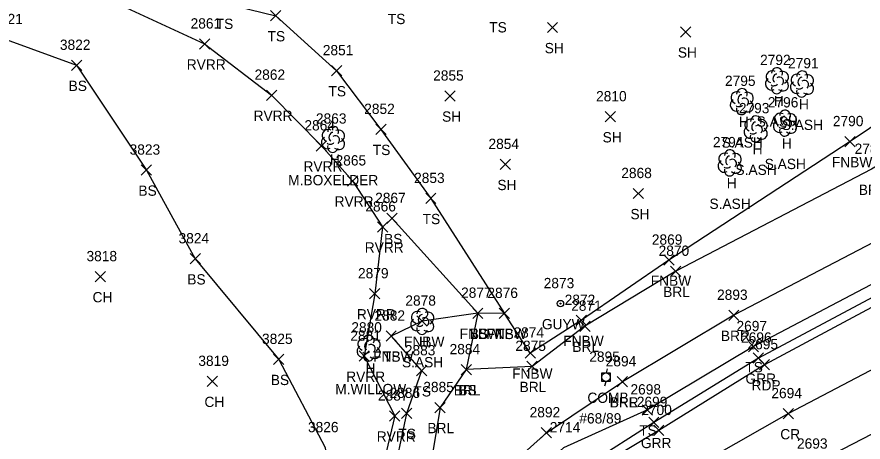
# Model space of a CAD drawing. Extents: x 1443590 to 1445966, y 578314 to 580556.
# Drawn here: x 1444295.6 to 1444460.3, y 579074.6 to 579157.3 of the extents above; entities that cross this region are included whole.
import ezdxf

# ---------------------------------------------------------------- set-up
doc = ezdxf.new("R2010")
doc.units = 0
for name, color, linetype in [('L_A', 7, 'Continuous'), ('L_C', 7, 'Continuous'), ('L_I', 7, 'Continuous'), ('L_TIC', 7, 'Continuous'), ('LABL', 7, 'Continuous'), ('LAWE', 7, 'Continuous'), ('LELB', 7, 'Continuous'), ('LFNC', 7, 'Continuous'), ('LTD', 7, 'Continuous'), ('P_A', 7, 'Continuous'), ('P_I', 7, 'Continuous'), ('P_TIC', 7, 'Continuous'), ('PET', 7, 'Continuous'), ('PRC', 7, 'Continuous'), ('R_A', 7, 'Continuous'), ('R_I', 7, 'Continuous'), ('R_TIC', 7, 'Continuous'), ('RGR', 7, 'Continuous'), ('U_A', 7, 'Continuous'), ('U_C', 7, 'Continuous'), ('U_I', 7, 'Continuous'), ('UP', 7, 'Continuous'), ('UPGW', 7, 'Continuous')]:
    doc.layers.add(name, color=color, linetype=linetype)

msp = doc.modelspace()

# ---------------------------------------------------------------- linework, layer by layer
at = {"layer": 'L_TIC'}
for points in [[(1444345, 579156.56), (1444347, 579158.56)], [(1444347, 579156.56), (1444345, 579158.56)], [(1444398.87, 579154.26), (1444400.87, 579156.26)], [(1444400.87, 579154.26), (1444398.87, 579156.26)], [(1444424.8, 579153.41), (1444426.8, 579155.41)], [(1444426.8, 579153.41), (1444424.8, 579155.41)], [(1444331.16, 579151.06), (1444333.16, 579153.06)], [(1444333.16, 579151.06), (1444331.16, 579153.06)], [(1444306.24, 579146.91), (1444308.24, 579148.91)], [(1444308.24, 579146.91), (1444306.24, 579148.91)], [(1444356.85, 579145.86), (1444358.85, 579147.86)], [(1444358.85, 579145.86), (1444356.85, 579147.86)], [(1444344.18, 579141.09), (1444346.18, 579143.09)], [(1444346.18, 579141.09), (1444344.18, 579143.09)], [(1444378.9, 579140.93), (1444380.9, 579142.93)], [(1444380.9, 579140.93), (1444378.9, 579142.93)], [(1444410.14, 579136.9), (1444412.14, 579138.9)], [(1444412.14, 579136.9), (1444410.14, 579138.9)], [(1444365.48, 579134.44), (1444367.48, 579136.44)], [(1444367.48, 579134.44), (1444365.48, 579136.44)], [(1444456.79, 579132.06), (1444458.79, 579134.06)], [(1444458.79, 579132.06), (1444456.79, 579134.06)], [(1444353.88, 579131.23), (1444355.88, 579133.23)], [(1444355.88, 579131.23), (1444353.88, 579133.23)], [(1444389.67, 579127.62), (1444391.67, 579129.62)], [(1444391.67, 579127.62), (1444389.67, 579129.62)], [(1444319.81, 579126.52), (1444321.81, 579128.52)], [(1444321.81, 579126.52), (1444319.81, 579128.52)], [(1444359.95, 579124.41), (1444361.95, 579126.41)], [(1444361.95, 579124.41), (1444359.95, 579126.41)], [(1444415.57, 579121.96), (1444417.57, 579123.96)], [(1444417.57, 579121.96), (1444415.57, 579123.96)], [(1444375.19, 579121), (1444377.19, 579123)], [(1444377.19, 579121), (1444375.19, 579123)], [(1444367.65, 579117.11), (1444369.65, 579119.11)], [(1444369.65, 579117.11), (1444367.65, 579119.11)], [(1444365.81, 579115.47), (1444367.81, 579117.47)], [(1444367.81, 579115.47), (1444365.81, 579117.47)], [(1444329.34, 579109.26), (1444331.34, 579111.26)], [(1444331.34, 579109.26), (1444329.34, 579111.26)], [(1444421.53, 579109), (1444423.53, 579111)], [(1444423.53, 579109), (1444421.53, 579111)], [(1444310.85, 579105.79), (1444312.85, 579107.79)], [(1444312.85, 579105.79), (1444310.85, 579107.79)], [(1444422.87, 579106.83), (1444424.87, 579108.83)], [(1444424.87, 579106.83), (1444422.87, 579108.83)], [(1444364.27, 579102.46), (1444366.27, 579104.46)], [(1444366.27, 579102.46), (1444364.27, 579104.46)], [(1444384.34, 579098.67), (1444386.34, 579100.67)], [(1444386.34, 579098.67), (1444384.34, 579100.67)], [(1444384.34, 579098.67), (1444386.34, 579100.67)], [(1444386.34, 579098.67), (1444384.34, 579100.67)], [(1444373.49, 579097.14), (1444375.49, 579099.14)], [(1444375.49, 579097.14), (1444373.49, 579099.14)], [(1444389.51, 579098.64), (1444391.51, 579100.64)], [(1444391.51, 579098.64), (1444389.51, 579100.64)], [(1444389.51, 579098.64), (1444391.51, 579100.64)], [(1444391.51, 579098.64), (1444389.51, 579100.64)], [(1444404.51, 579097.29), (1444406.51, 579099.29)], [(1444406.51, 579097.29), (1444404.51, 579099.29)], [(1444434.17, 579098.27), (1444436.17, 579100.27)], [(1444436.17, 579098.27), (1444434.17, 579100.27)], [(1444405.2, 579096.14), (1444407.2, 579098.14)], [(1444407.2, 579096.14), (1444405.2, 579098.14)], [(1444367.47, 579094.23), (1444369.47, 579096.23)], [(1444369.47, 579094.23), (1444367.47, 579096.23)], [(1444367.47, 579094.23), (1444369.47, 579096.23)], [(1444369.47, 579094.23), (1444367.47, 579096.23)], [(1444438, 579092.18), (1444440, 579094.18)], [(1444440, 579092.18), (1444438, 579094.18)], [(1444394.54, 579090.93), (1444396.54, 579092.93)], [(1444396.54, 579090.93), (1444394.54, 579092.93)], [(1444345.59, 579089.69), (1444347.59, 579091.69)], [(1444347.59, 579089.69), (1444345.59, 579091.69)], [(1444362.21, 579090.32), (1444364.21, 579092.32)], [(1444364.21, 579090.32), (1444362.21, 579092.32)], [(1444373.39, 579087.47), (1444375.39, 579089.47)], [(1444375.39, 579087.47), (1444373.39, 579089.47)], [(1444382.1, 579087.69), (1444384.1, 579089.69)], [(1444384.1, 579087.69), (1444382.1, 579089.69)], [(1444382.1, 579087.69), (1444384.1, 579089.69)], [(1444384.1, 579087.69), (1444382.1, 579089.69)], [(1444394.91, 579088.33), (1444396.91, 579090.33)], [(1444396.91, 579088.33), (1444394.91, 579090.33)], [(1444332.63, 579085.42), (1444334.63, 579087.42)], [(1444334.63, 579085.42), (1444332.63, 579087.42)], [(1444412.49, 579085.33), (1444414.49, 579087.33)], [(1444414.49, 579085.33), (1444412.49, 579087.33)], [(1444412.49, 579085.33), (1444414.49, 579087.33)], [(1444414.49, 579085.33), (1444412.49, 579087.33)], [(1444370.46, 579079.18), (1444372.46, 579081.18)], [(1444372.46, 579079.18), (1444370.46, 579081.18)], [(1444376.98, 579080.32), (1444378.98, 579082.32)], [(1444378.98, 579080.32), (1444376.98, 579082.32)], [(1444417.36, 579079.86), (1444419.36, 579081.86)], [(1444419.36, 579079.86), (1444417.36, 579081.86)], [(1444368.15, 579078.68), (1444370.15, 579080.68)], [(1444370.15, 579078.68), (1444368.15, 579080.68)], [(1444397.68, 579075.41), (1444399.68, 579077.41)], [(1444399.68, 579075.41), (1444397.68, 579077.41)]]:
    msp.add_lwpolyline(points, dxfattribs=at)
at = {"layer": 'LABL'}
for points in [[(1444712.54, 579167.85), (1444697.6, 579169.93), (1444652.08, 579178.48), (1444624.95, 579180.17), (1444611.5, 579175.57), (1444588.82, 579169.39), (1444561.97, 579161.22), (1444521.13, 579153.26), (1444485.17, 579141.59), (1444461.96, 579127.68), (1444423.87, 579107.83), (1444406.2, 579097.14), (1444395.91, 579089.33), (1444383.1, 579088.69), (1444377.98, 579081.32), (1444375.45, 579066.09), (1444387.55, 579066.41), (1444398.68, 579076.41), (1444413.49, 579086.33)], [(1444712.54, 579167.85), (1444718.35, 579164.22), (1444718.26, 579161.73), (1444696.4, 579163.57), (1444656.01, 579167.98), (1444612.17, 579160.88), (1444583.77, 579156.18), (1444564.87, 579151.47), (1444524.44, 579143.38), (1444493.22, 579126.97), (1444465.43, 579115.04), (1444435.17, 579099.27), (1444413.49, 579086.33)]]:
    msp.add_lwpolyline(points, dxfattribs=at)
at = {"layer": 'LAWE'}
msp.add_lwpolyline([(1444262.96, 579172.97), (1444274.11, 579169.09), (1444283.17, 579167.71), (1444300.31, 579164.19), (1444309.37, 579162.67), (1444332.16, 579152.06), (1444345.18, 579142.09), (1444354.88, 579132.23), (1444360.95, 579125.41), (1444366.81, 579116.47), (1444365.27, 579103.46), (1444363.21, 579091.32), (1444369.15, 579079.68), (1444366.13, 579066.94), (1444369.44, 579051.85), (1444379.35, 579035.17), (1444388.22, 579024.4)], dxfattribs=at)
at = {"layer": 'LELB'}
for points in [[(1444389.15, 579159.3), (1444369.4, 579160.92), (1444355.12, 579164.61), (1444340, 579168.89), (1444324.17, 579169.87), (1444320.29, 579164.35), (1444335.9, 579159.97), (1444346, 579157.56), (1444357.85, 579146.86), (1444366.48, 579135.44), (1444376.19, 579122), (1444390.51, 579099.64)], [(1444254.38, 579156.2), (1444275.78, 579155.66), (1444293.5, 579152.92), (1444307.24, 579147.91), (1444320.81, 579127.52), (1444330.34, 579110.26), (1444346.59, 579090.69), (1444355.59, 579073.52), (1444357.14, 579058.92), (1444358.82, 579047.8), (1444374.51, 579024.23)], [(1444655.65, 579153.87), (1444655.96, 579156.44), (1444615.16, 579153.66), (1444570.72, 579146.18), (1444533.71, 579135.55), (1444498.58, 579122.6), (1444471.85, 579110.46), (1444439, 579093.18), (1444418.36, 579080.86), (1444402.03, 579073.49), (1444397.21, 579069.21), (1444392.99, 579064.18)], [(1444368.65, 579118.11), (1444385.34, 579099.67), (1444383.1, 579088.69)], [(1444368.47, 579095.23), (1444374.39, 579088.47), (1444371.46, 579080.18), (1444368.51, 579066.39), (1444370.62, 579052.37), (1444381.13, 579036.51), (1444389.76, 579026.02)]]:
    msp.add_lwpolyline(points, dxfattribs=at)
at = {"layer": 'LFNC'}
msp.add_lwpolyline([(1444560.1, 579167.55), (1444546.27, 579164.71), (1444529.77, 579160.23), (1444480.82, 579148.51), (1444457.79, 579133.06), (1444422.53, 579110), (1444405.51, 579098.29), (1444395.54, 579091.93), (1444390.51, 579099.64), (1444385.34, 579099.67), (1444374.49, 579098.14), (1444368.47, 579095.23)], dxfattribs=at)
at = {"layer": 'LTD'}
for p, q in [((1444443.54, 579144.96), (1444443.54, 579144.96)), ((1444443.54, 579144.96), (1444443.54, 579144.96)), ((1444448.42, 579144.32), (1444448.42, 579144.32)), ((1444448.42, 579144.32), (1444448.42, 579144.32)), ((1444436.71, 579140.89), (1444436.71, 579140.89)), ((1444436.71, 579140.89), (1444436.71, 579140.89)), ((1444439.41, 579135.58), (1444439.41, 579135.58)), ((1444439.41, 579135.58), (1444439.41, 579135.58)), ((1444445.1, 579136.71), (1444445.1, 579136.71)), ((1444445.1, 579136.71), (1444445.1, 579136.71)), ((1444357.12, 579133.56), (1444357.12, 579133.56)), ((1444357.12, 579133.56), (1444357.12, 579133.56)), ((1444434.36, 579128.97), (1444434.36, 579128.97)), ((1444434.36, 579128.97), (1444434.36, 579128.97)), ((1444374.49, 579098.14), (1444374.49, 579098.14)), ((1444374.49, 579098.14), (1444374.49, 579098.14)), ((1444364.06, 579092.92), (1444364.06, 579092.92)), ((1444364.06, 579092.92), (1444364.06, 579092.92))]:
    msp.add_line(p, q, dxfattribs=at)
for centre in [(1444443.59, 579146.39), (1444448.47, 579145.76), (1444436.76, 579142.32), (1444445.15, 579138.14), (1444439.46, 579137.01), (1444357.17, 579134.99), (1444434.4, 579130.4), (1444374.54, 579099.57), (1444364.1, 579094.36)]:
    msp.add_arc(centre, 1.05, 335.5272, 180.9563, dxfattribs=at)
for centre, major_axis, ratio, start_param, end_param in [((1444442.75, 579145.63), (1.21, -0.51), 0.895232, 1.570796, 4.712389), ((1444444.58, 579145.54), (-1.14, -0.48), 0.949671, 1.570796, 4.712389), ((1444442.46, 579144.25), (0.58, -1.04), 0.959034, 3.141593, 6.283185), ((1444443.33, 579145.42), (-0.208, -0.792), 0.645439, 3.141593, 6.283185), ((1444444.04, 579144.79), (-0.5, 0.667), 0.989748, 3.141593, 6.283185), ((1444447.63, 579144.99), (1.21, -0.51), 0.895232, 1.570796, 4.712389), ((1444448.21, 579144.78), (-0.208, -0.792), 0.645439, 3.141593, 6.283185), ((1444449.46, 579144.9), (-1.14, -0.48), 0.949671, 1.570796, 4.712389), ((1444443.54, 579143.46), (0.26, 1.06), 0.942809, 1.570796, 4.712389), ((1444443.08, 579144.21), (-0.625, -0.083), 0.423636, 0, 3.141593), ((1444444.54, 579144.13), (-1.09, 0.79), 0.841452, 1.570796, 4.712389), ((1444447.34, 579143.61), (0.58, -1.04), 0.959034, 3.141593, 6.283185), ((1444447.96, 579143.57), (-0.625, -0.083), 0.423636, 0, 3.141593), ((1444448.92, 579144.15), (-0.5, 0.667), 0.989748, 3.141593, 6.283185), ((1444449.42, 579143.49), (-1.09, 0.79), 0.841452, 1.570796, 4.712389), ((1444435.92, 579141.56), (1.21, -0.51), 0.895232, 1.570796, 4.712389), ((1444436.5, 579141.35), (-0.208, -0.792), 0.645439, 3.141593, 6.283185), ((1444437.75, 579141.47), (-1.14, -0.48), 0.949671, 1.570796, 4.712389), ((1444448.42, 579142.82), (0.26, 1.06), 0.942809, 1.570796, 4.712389), ((1444435.63, 579140.18), (0.58, -1.04), 0.959034, 3.141593, 6.283185), ((1444436.25, 579140.14), (-0.625, -0.083), 0.423636, 0, 3.141593), ((1444437.21, 579140.72), (-0.5, 0.667), 0.989748, 3.141593, 6.283185), ((1444437.71, 579140.06), (-1.09, 0.79), 0.841452, 1.570796, 4.712389), ((1444436.71, 579139.39), (0.26, 1.06), 0.942809, 1.570796, 4.712389), ((1444444.31, 579137.38), (1.21, -0.51), 0.895232, 1.570796, 4.712389), ((1444446.15, 579137.29), (-1.14, -0.48), 0.949671, 1.570796, 4.712389), ((1444438.62, 579136.25), (1.21, -0.51), 0.895232, 1.570796, 4.712389), ((1444439.2, 579136.04), (-0.208, -0.792), 0.645439, 3.141593, 6.283185), ((1444440.45, 579136.16), (-1.14, -0.48), 0.949671, 1.570796, 4.712389), ((1444444.02, 579136), (0.58, -1.04), 0.959034, 3.141593, 6.283185), ((1444444.9, 579137.17), (-0.208, -0.792), 0.645439, 3.141593, 6.283185), ((1444445.6, 579136.54), (-0.5, 0.667), 0.989748, 3.141593, 6.283185), ((1444356.33, 579134.22), (1.21, -0.51), 0.895232, 1.570796, 4.712389), ((1444358.16, 579134.14), (-1.14, -0.48), 0.949671, 1.570796, 4.712389), ((1444438.33, 579134.87), (0.58, -1.04), 0.959034, 3.141593, 6.283185), ((1444439.91, 579135.41), (-0.5, 0.667), 0.989748, 3.141593, 6.283185), ((1444440.41, 579134.75), (-1.09, 0.79), 0.841452, 1.570796, 4.712389), ((1444445.1, 579135.21), (0.26, 1.06), 0.942809, 1.570796, 4.712389), ((1444444.65, 579135.96), (-0.625, -0.083), 0.423636, 0, 3.141593), ((1444446.1, 579135.88), (-1.09, 0.79), 0.841452, 1.570796, 4.712389), ((1444356.04, 579132.85), (0.58, -1.04), 0.959034, 3.141593, 6.283185), ((1444356.91, 579134.02), (-0.208, -0.792), 0.645439, 3.141593, 6.283185), ((1444357.62, 579133.39), (-0.5, 0.667), 0.989748, 3.141593, 6.283185), ((1444358.12, 579132.73), (-1.09, 0.79), 0.841452, 1.570796, 4.712389), ((1444439.41, 579134.08), (0.26, 1.06), 0.942809, 1.570796, 4.712389), ((1444438.95, 579134.83), (-0.625, -0.083), 0.423636, 0, 3.141593), ((1444357.12, 579132.06), (0.26, 1.06), 0.942809, 1.570796, 4.712389), ((1444356.66, 579132.81), (-0.625, -0.083), 0.423636, 0, 3.141593), ((1444433.56, 579129.64), (1.21, -0.51), 0.895232, 1.570796, 4.712389), ((1444435.4, 579129.55), (-1.14, -0.48), 0.949671, 1.570796, 4.712389), ((1444433.27, 579128.26), (0.58, -1.04), 0.959034, 3.141593, 6.283185), ((1444434.15, 579129.43), (-0.208, -0.792), 0.645439, 3.141593, 6.283185), ((1444434.86, 579128.8), (-0.5, 0.667), 0.989748, 3.141593, 6.283185), ((1444435.36, 579128.14), (-1.09, 0.79), 0.841452, 1.570796, 4.712389), ((1444434.36, 579127.47), (0.26, 1.06), 0.942809, 1.570796, 4.712389), ((1444433.9, 579128.22), (-0.625, -0.083), 0.423636, 0, 3.141593), ((1444373.7, 579098.81), (1.21, -0.51), 0.895232, 1.570796, 4.712389), ((1444374.29, 579098.6), (-0.208, -0.792), 0.645439, 3.141593, 6.283185), ((1444375.54, 579098.72), (-1.14, -0.48), 0.949671, 1.570796, 4.712389), ((1444373.41, 579097.43), (0.58, -1.04), 0.959034, 3.141593, 6.283185), ((1444374.04, 579097.39), (-0.625, -0.083), 0.423636, 0, 3.141593), ((1444374.99, 579097.97), (-0.5, 0.667), 0.989748, 3.141593, 6.283185), ((1444375.49, 579097.31), (-1.09, 0.79), 0.841452, 1.570796, 4.712389), ((1444374.49, 579096.64), (0.26, 1.06), 0.942809, 1.570796, 4.712389), ((1444363.27, 579093.59), (1.21, -0.51), 0.895232, 1.570796, 4.712389), ((1444363.85, 579093.38), (-0.208, -0.792), 0.645439, 3.141593, 6.283185), ((1444365.1, 579093.51), (-1.14, -0.48), 0.949671, 1.570796, 4.712389), ((1444362.97, 579092.22), (0.58, -1.04), 0.959034, 3.141593, 6.283185), ((1444364.56, 579092.76), (-0.5, 0.667), 0.989748, 3.141593, 6.283185), ((1444365.06, 579092.09), (-1.09, 0.79), 0.841452, 1.570796, 4.712389), ((1444364.06, 579091.42), (0.26, 1.06), 0.942809, 1.570796, 4.712389), ((1444363.6, 579092.17), (-0.625, -0.083), 0.423636, 0, 3.141593)]:
    msp.add_ellipse(centre, major_axis=major_axis, ratio=ratio, start_param=start_param, end_param=end_param, dxfattribs=at)
at = {"layer": 'P_TIC'}
for points in [[(1444440.14, 579088.65), (1444442.14, 579090.65)], [(1444442.14, 579088.65), (1444440.14, 579090.65)], [(1444444.79, 579079.13), (1444446.79, 579081.13)], [(1444446.79, 579079.13), (1444444.79, 579081.13)], [(1444419.58, 579075.86), (1444421.58, 579077.86)], [(1444421.58, 579075.86), (1444419.58, 579077.86)]]:
    msp.add_lwpolyline(points, dxfattribs=at)
at = {"layer": 'PET'}
for points in [[(1444572.86, 579141.4), (1444535.21, 579131.29), (1444500.53, 579118.71), (1444473.73, 579107.06), (1444441.14, 579089.65), (1444420.58, 579076.86), (1444394.66, 579061.33)], [(1444577.17, 579120.56), (1444542.16, 579111.25), (1444508.06, 579098.76), (1444480.73, 579085.81), (1444450.77, 579070.32), (1444431.1, 579059.46), (1444404.84, 579044.29), (1444399.61, 579053.05), (1444394.66, 579061.33)]]:
    msp.add_lwpolyline(points, dxfattribs=at)
at = {"layer": 'PRC'}
msp.add_lwpolyline([(1444575.01, 579131.71), (1444538.16, 579121.71), (1444504.14, 579108.9), (1444477.38, 579096.69), (1444445.79, 579080.13), (1444425.28, 579068.48), (1444399.61, 579053.05)], dxfattribs=at)
at = {"layer": 'R_TIC'}
for points in [[(1444438.95, 579089.95), (1444440.95, 579091.95)], [(1444440.95, 579089.95), (1444438.95, 579091.95)], [(1444418.6, 579077.42), (1444420.6, 579079.42)], [(1444420.6, 579077.42), (1444418.6, 579079.42)]]:
    msp.add_lwpolyline(points, dxfattribs=at)
at = {"layer": 'RGR'}
msp.add_lwpolyline([(1444721.53, 579155.32), (1444696.74, 579155.42), (1444655.65, 579153.87), (1444615.28, 579151.28), (1444571.27, 579143.45), (1444534.43, 579133.37), (1444499.2, 579120.66), (1444472.94, 579108.48), (1444439.95, 579090.95), (1444419.6, 579078.42), (1444394.06, 579062.05)], dxfattribs=at)
at = {"layer": 'UP'}
for p, q in [((1444409.45, 579086.38), (1444409.45, 579088.05)), ((1444409.45, 579088.05), (1444411.12, 579088.05)), ((1444410.54, 579088.88), (1444410.29, 579088.05)), ((1444411.12, 579088.05), (1444411.12, 579086.38)), ((1444411.12, 579086.38), (1444409.45, 579086.38)), ((1444410.04, 579085.55), (1444410.29, 579086.38)), ((1444410.29, 579087.22), (1444410.29, 579087.22))]:
    msp.add_line(p, q, dxfattribs=at)
msp.add_circle((1444410.29, 579087.22), 0.833, dxfattribs=at)
at = {"layer": 'UPGW'}
for radius in [0.625, 0.0833]:
    msp.add_circle((1444401.42, 579101.54), radius, dxfattribs=at)

# ---------------------------------------------------------------- texts
at = {"layer": 'L_A'}
for s, p in [('TS', (1444334.31, 579154.97)), ('TS', (1444367.81, 579155.92)), ('TS', (1444387.56, 579154.3)), ('TS', (1444344.41, 579152.56)), ('SH', (1444398.36, 579150.26)), ('SH', (1444424.28, 579149.41)), ('RVRR', (1444328.67, 579147.06)), ('BS', (1444305.68, 579142.91)), ('TS', (1444356.26, 579141.86)), ('H', (1444442.98, 579139.96)), ('H', (1444447.86, 579139.32)), ('RVRR', (1444341.69, 579137.09)), ('SH', (1444378.38, 579136.93)), ('H', (1444436.14, 579135.89)), ('SH', (1444409.63, 579132.9)), ('H', (1444444.54, 579131.71)), ('TS', (1444364.89, 579130.44)), ('H', (1444438.84, 579130.58)), ('H', (1444356.56, 579128.56)), ('RVRR', (1444351.4, 579127.23)), ('FNBW', (1444454.26, 579128.06)), ('SH', (1444389.15, 579123.62)), ('H', (1444433.79, 579123.97)), ('BS', (1444319.26, 579122.52)), ('BRL', (1444459.5, 579122.68)), ('RVRR', (1444357.46, 579120.41)), ('TS', (1444374.6, 579117)), ('SH', (1444415.05, 579117.96)), ('BS', (1444367.09, 579113.11)), ('RVRR', (1444363.32, 579111.47)), ('BS', (1444328.78, 579105.26)), ('FNBW', (1444419, 579105)), ('BRL', (1444421.42, 579102.83)), ('CH', (1444310.34, 579101.79)), ('RVRR', (1444361.79, 579098.46)), ('FNBW', (1444381.81, 579094.67)), ('BS', (1444383.78, 579094.67)), ('FNBW', (1444386.99, 579094.64)), ('TS', (1444388.92, 579094.64)), ('BRR', (1444432.66, 579094.27)), ('FNBW', (1444370.97, 579093.14)), ('H', (1444373.93, 579093.14)), ('FNBW', (1444401.98, 579093.29)), ('BRL', (1444403.74, 579092.14)), ('FNBW', (1444364.95, 579090.23)), ('TS', (1444366.88, 579090.23)), ('H', (1444363.49, 579087.92)), ('TS', (1444437.41, 579088.18)), ('BS', (1444345.03, 579085.69)), ('RVRR', (1444359.72, 579086.32)), ('FNBW', (1444392.01, 579086.93)), ('BRL', (1444393.46, 579084.33)), ('TS', (1444372.8, 579083.47)), ('BRL', (1444380.65, 579083.69)), ('BS', (1444381.54, 579083.69)), ('CH', (1444332.12, 579081.42)), ('BRR', (1444410.98, 579081.33)), ('BRL', (1444411.03, 579081.33)), ('BRL', (1444375.52, 579076.32)), ('TS', (1444416.77, 579075.86)), ('RVRR', (1444365.66, 579074.68)), ('TS', (1444369.87, 579075.18))]:
    msp.add_text(s, height=2, dxfattribs=at).set_placement(p)
at = {"layer": 'L_C'}
for s, p in [('S.ASH', (1444439.62, 579135.96)), ('S.ASH', (1444444.5, 579135.32)), ('S.ASH', (1444432.79, 579131.89)), ('S.ASH', (1444441.18, 579127.71)), ('S.ASH', (1444435.49, 579126.58)), ('M.BOXELDER', (1444348.42, 579124.56)), ('S.ASH', (1444430.43, 579119.97)), ('S.ASH', (1444370.57, 579089.14)), ('M.WILLOW', (1444357.58, 579083.92))]:
    msp.add_text(s, height=2, dxfattribs=at).set_placement(p)
at = {"layer": 'L_I'}
for s, p in [('3821', (1444290.81, 579155.92)), ('2861', (1444329.42, 579155.06)), ('3822', (1444303.98, 579150.91)), ('2851', (1444355.16, 579149.86)), ('2792', (1444440.28, 579147.96)), ('2791', (1444445.73, 579147.32)), ('2862', (1444341.87, 579145.09)), ('2855', (1444376.64, 579144.93)), ('2795', (1444433.45, 579143.89)), ('2810', (1444408.36, 579140.9)), ('2852', (1444363.22, 579138.44)), ('2793', (1444436.15, 579138.58)), ('2796', (1444441.79, 579139.71)), ('2863', (1444353.82, 579136.56)), ('2864', (1444351.58, 579135.23)), ('2790', (1444454.45, 579136.06)), ('2854', (1444387.41, 579131.62)), ('2794', (1444431.1, 579131.97)), ('3823', (1444317.55, 579130.52)), ('2789', (1444458.69, 579130.68)), ('2865', (1444357.64, 579128.41)), ('2853', (1444372.93, 579125)), ('2868', (1444413.26, 579125.96)), ('2867', (1444365.35, 579121.11)), ('2866', (1444363.44, 579119.47)), ('3824', (1444327.08, 579113.26)), ('2869', (1444419.21, 579113)), ('2870', (1444420.53, 579110.83)), ('3818', (1444309.16, 579109.79)), ('2879', (1444362.01, 579106.46)), ('2877', (1444382.08, 579102.67)), ('2877', (1444382.08, 579102.67)), ('2876', (1444387.2, 579102.64)), ('2876', (1444387.2, 579102.64)), ('2893', (1444431.91, 579102.27)), ('2878', (1444371.23, 579101.14)), ('2878', (1444371.23, 579101.14)), ('2872', (1444402.25, 579101.29)), ('2871', (1444403.51, 579100.14)), ('2882', (1444365.22, 579098.23)), ('2882', (1444365.22, 579098.23)), ('2880', (1444360.71, 579095.92)), ('2697', (1444435.69, 579096.18)), ('3825', (1444343.33, 579093.69)), ('2881', (1444360.52, 579094.32)), ('2874', (1444392.28, 579094.93)), ('2875', (1444392.65, 579092.33)), ('2883', (1444371.13, 579091.47)), ('2884', (1444379.84, 579091.69)), ('2884', (1444379.84, 579091.69)), ('3819', (1444330.93, 579089.42)), ('2894', (1444410.23, 579089.33)), ('2894', (1444410.23, 579089.33)), ('2885', (1444374.72, 579084.32)), ('2698', (1444415.05, 579083.86)), ('2887', (1444365.89, 579082.68)), ('2886', (1444368.15, 579083.18)), ('2892', (1444395.42, 579079.41)), ('3826', (1444352.27, 579076.52)), ('2714', (1444399.34, 579076.49))]:
    msp.add_text(s, height=2, dxfattribs=at).set_placement(p)
at = {"layer": 'P_A'}
for s, p in [('RDP', (1444438.63, 579084.65)), ('CR', (1444444.22, 579075.13))]:
    msp.add_text(s, height=2, dxfattribs=at).set_placement(p)
at = {"layer": 'P_I'}
for s, p in [('2695', (1444437.83, 579092.65)), ('2694', (1444442.48, 579083.13)), ('2700', (1444417.16, 579079.86)), ('2693', (1444447.47, 579073.32))]:
    msp.add_text(s, height=2, dxfattribs=at).set_placement(p)
at = {"layer": 'R_A'}
for p in [(1444437.44, 579085.95), (1444417.09, 579073.42)]:
    msp.add_text('GRR', height=2, dxfattribs=at).set_placement(p)
at = {"layer": 'R_I'}
for s, p in [('2696', (1444436.58, 579093.95)), ('2699', (1444416.29, 579081.42))]:
    msp.add_text(s, height=2, dxfattribs=at).set_placement(p)
at = {"layer": 'U_A'}
for s, p in [('GUYW', (1444397.81, 579096.54)), ('COMB', (1444406.67, 579082.22))]:
    msp.add_text(s, height=2, dxfattribs=at).set_placement(p)
at = {"layer": 'U_C'}
msp.add_text('#68/89', height=2, dxfattribs=at).set_placement((1444405.1, 579078.22))
at = {"layer": 'U_I'}
for s, p in [('2873', (1444398.16, 579104.54)), ('2895', (1444407.03, 579090.22))]:
    msp.add_text(s, height=2, dxfattribs=at).set_placement(p)

doc.saveas('drawing.dxf')
